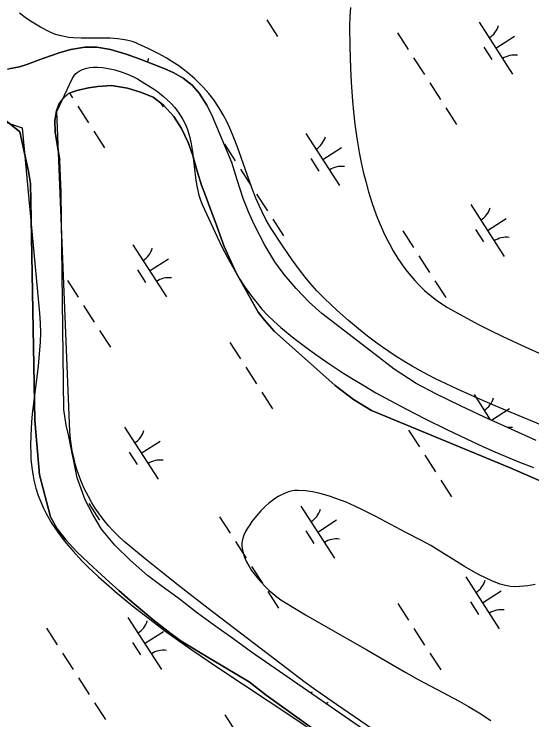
# Model space of a CAD drawing. Extents: x 3937982 to 3958556, y 219448 to 241894.
# Drawn here: x 3949928 to 3950347, y 229001 to 229572 of the extents above; entities that cross this region are included whole.
import ezdxf

# ---------------------------------------------------------------- set-up
doc = ezdxf.new("R2010")
doc.units = 0
for name, color, linetype in [('V-SITE-VEGE', 7, 'Continuous'), ('V-TOPO-SHOR', 7, 'Continuous'), ('V-WETL-SWMP', 7, 'Continuous')]:
    doc.layers.add(name, color=color, linetype=linetype)

msp = doc.modelspace()

# ---------------------------------------------------------------- linework, layer by layer
at = {"layer": 'V-SITE-VEGE'}
for points in [[(3950200.035, 229577.198), (3950199.611, 229570.043), (3950199.443, 229562.412), (3950199.562, 229545.323), (3950200.019, 229528.243), (3950200.561, 229516.854), (3950201.641, 229501.67), (3950202.464, 229492.999), (3950203.611, 229483.089), (3950205.21, 229471.763)], [(3950081.441, 229512.654), (3950078.484, 229515.748), (3950074.384, 229519.676), (3950068.662, 229524.579), (3950065.268, 229527.219), (3950061.291, 229530.1), (3950056.624, 229533.224), (3950051.145, 229536.588), (3950044.719, 229540.189), (3950037.188, 229544.01), (3950028.386, 229548.045), (3950026.125, 229548.956), (3950023.831, 229549.741), (3950019.168, 229550.957), (3950016.004, 229551.543), (3950011.73, 229552.084), (3950005.954, 229552.467), (3949982.554, 229552.51), (3949975.971, 229552.839), (3949972.508, 229553.2), (3949968.865, 229553.773), (3949965.039, 229554.629), (3949961.048, 229555.87), (3949956.896, 229557.624), (3949949.745, 229561.388), (3949942.851, 229565.545), (3949938.389, 229568.513), (3949932.585, 229572.691)], [(3950217.853, 228993.868), (3950188.736, 229013.839), (3950172.24, 229025.463), (3950163.531, 229031.808), (3950154.336, 229038.72), (3950085.146, 229091.472), (3950062.217, 229109.318), (3950049.161, 229119.681), (3950034.284, 229131.715), (3950017.357, 229145.775), (3950012.489, 229150.125), (3950007.859, 229154.768), (3950004.904, 229158.014), (3950001.137, 229162.515), (3949996.435, 229168.807), (3949993.918, 229172.536), (3949991.2, 229176.906), (3949988.305, 229182.028), (3949985.282, 229188.033), (3949982.212, 229195.064), (3949980.749, 229198.875), (3949979.324, 229202.98), (3949977.966, 229207.395), (3949976.703, 229212.14), (3949975.568, 229217.234), (3949974.612, 229222.685), (3949973.885, 229228.51), (3949973.452, 229234.713), (3949962.915, 229493.296), (3949975.208, 229519.649), (3949976.459, 229521.824), (3949978.005, 229523.682), (3949979.193, 229524.751), (3949980.948, 229525.978), (3949983.572, 229527.268), (3949985.2, 229527.841), (3949987.164, 229528.356), (3949989.523, 229528.769), (3949992.355, 229529.027), (3949995.729, 229529.058), (3949999.716, 229528.784), (3950004.367, 229528.104), (3950009.7, 229526.914), (3950015.643, 229525.109), (3950018.68, 229523.995), (3950021.777, 229522.713), (3950024.874, 229521.261), (3950027.892, 229519.649), (3950034.075, 229515.992), (3950040.141, 229512.086), (3950044.067, 229509.307), (3950049.099, 229505.33), (3950051.846, 229502.903), (3950054.846, 229499.97), (3950058.074, 229496.399), (3950061.459, 229491.995), (3950063.122, 229489.497), (3950064.773, 229486.707), (3950066.768, 229482.724), (3950068.41, 229478.667), (3950069.332, 229475.925), (3950070.372, 229472.23), (3950071.468, 229467.247), (3950072.539, 229460.532), (3950074.853, 229439.536)], [(3950366.906, 229234.519), (3950317.052, 229255.425), (3950302.861, 229261.573), (3950286.71, 229268.815), (3950268.377, 229277.471), (3950259.05, 229282.229), (3950249.939, 229287.296), (3950243.977, 229290.839), (3950236.162, 229295.768), (3950225.969, 229302.695), (3950220.253, 229306.827), (3950213.812, 229311.706), (3950206.564, 229317.473), (3950198.417, 229324.311), (3950189.275, 229332.442), (3950179.018, 229342.123), (3950172.915, 229348.363), (3950167.173, 229354.81), (3950163.523, 229359.215), (3950158.846, 229365.202), (3950152.892, 229373.359), (3950145.333, 229384.481), (3950135.615, 229399.59), (3950131.8, 229406.047), (3950128.375, 229412.68), (3950126.28, 229417.186), (3950123.679, 229423.287), (3950120.474, 229431.549), (3950108.604, 229465.218), (3950104.821, 229474.753), (3950102.618, 229479.779), (3950100.091, 229485.077), (3950097.16, 229490.648), (3950093.723, 229496.476), (3950089.658, 229502.551), (3950085.677, 229507.761), (3950081.441, 229512.654)], [(3949866.326, 229503.177), (3949934.817, 229480.119)], [(3949934.817, 229480.119), (3949948.864, 229330.24), (3949949.397, 229322.034), (3949949.505, 229314.325), (3949949.313, 229307.096), (3949948.915, 229300.313), (3949947.744, 229287.584), (3949943.025, 229248.568), (3949942.438, 229242.297), (3949941.739, 229231.33), (3949941.569, 229223.107), (3949941.688, 229216.943), (3949941.932, 229212.325), (3949942.579, 229205.4), (3949943.597, 229198.48), (3949944.25, 229195.136), (3949945.849, 229188.775), (3949947.728, 229182.952), (3949949.802, 229177.613), (3949952.008, 229172.714), (3949954.287, 229168.209), (3949956.604, 229164.061), (3949958.922, 229160.24), (3949963.618, 229153.238), (3949968.074, 229147.282), (3949972.203, 229142.197), (3949975.971, 229137.841), (3949982.871, 229130.417), (3949988.249, 229125.006), (3949996.566, 229117.14), (3950005.061, 229109.542), (3950011.873, 229103.68), (3950025.224, 229092.684), (3950037.907, 229082.764), (3950049.919, 229073.761), (3950061.277, 229065.548), (3950071.99, 229058.018), (3950092.204, 229044.245), (3950154.342, 229003.203), (3950174.103, 228989.787)], [(3950205.21, 229471.763), (3950207.459, 229458.818), (3950208.856, 229451.916), (3950210.502, 229444.553), (3950212.454, 229436.699), (3950214.762, 229428.321), (3950217.662, 229418.984), (3950220.933, 229409.746), (3950223.331, 229403.669), (3950226.813, 229395.698), (3950228.953, 229391.228), (3950231.535, 229386.202), (3950234.673, 229380.582), (3950238.507, 229374.344), (3950243.223, 229367.477), (3950245.892, 229363.946), (3950248.851, 229360.284), (3950252.15, 229356.508), (3950255.829, 229352.633), (3950259.937, 229348.689), (3950264.533, 229344.705), (3950269.687, 229340.728), (3950275.479, 229336.818), (3950278.59, 229334.938), (3950291.13, 229327.862), (3950303.705, 229321.149), (3950312.112, 229316.852), (3950323.347, 229311.325), (3950338.381, 229304.27), (3950358.526, 229295.312)], [(3950074.853, 229439.536), (3950075.914, 229432.8), (3950076.655, 229429.259), (3950077.626, 229425.532), (3950078.9, 229421.62), (3950080.577, 229417.532), (3950092.429, 229391.858), (3950096.547, 229383.376), (3950102.313, 229372.222), (3950105.792, 229365.959), (3950109.968, 229358.922), (3950115.047, 229351.068), (3950117.906, 229346.972), (3950121.083, 229342.686), (3950124.624, 229338.209), (3950128.588, 229333.556), (3950133.049, 229328.739), (3950138.085, 229323.781), (3950143.799, 229318.712), (3950154.344, 229310.129), (3950165.002, 229301.968), (3950172.166, 229296.747), (3950181.791, 229290.04), (3950194.753, 229281.512), (3950202.224, 229276.835), (3950210.82, 229271.645), (3950220.718, 229265.9), (3950232.125, 229259.553), (3950245.279, 229252.541), (3950260.469, 229244.781), (3950278.027, 229236.157), (3950298.341, 229226.478), (3950307.555, 229222.239), (3950316.818, 229218.155), (3950335.463, 229210.367), (3950347.956, 229205.376)], [(3950333.159, 229109.097), (3950329.36, 229109.335), (3950325.344, 229109.992), (3950323.284, 229110.512), (3950321.17, 229111.188), (3950314.803, 229113.674), (3950308.62, 229116.492), (3950304.583, 229118.524), (3950299.293, 229121.393), (3950292.363, 229125.44), (3950265.041, 229142.355), (3950257.039, 229146.838), (3950244.808, 229153.06), (3950220.74, 229165.79), (3950209.894, 229171.281), (3950203.676, 229174.23), (3950196.555, 229177.359), (3950188.419, 229180.538), (3950184.081, 229182.026), (3950179.463, 229183.425), (3950174.544, 229184.697), (3950169.313, 229185.768), (3950163.751, 229186.555), (3950157.848, 229186.952), (3950154.893, 229186.825), (3950151.913, 229186.317), (3950149.922, 229185.78), (3950147.27, 229184.832), (3950143.76, 229183.196), (3950141.771, 229182.086), (3950139.529, 229180.673), (3950137.006, 229178.895), (3950134.192, 229176.669), (3950131.087, 229173.91), (3950127.71, 229170.539), (3950124.118, 229166.48), (3950120.431, 229161.702), (3950118.672, 229159.144), (3950116.974, 229156.443), (3950115.379, 229153.619), (3950113.943, 229150.717), (3950113.071, 229148.329), (3950112.563, 229145.834), (3950112.417, 229144.124), (3950112.452, 229141.785), (3950112.88, 229138.588), (3950113.31, 229136.729), (3950113.955, 229134.578), (3950114.883, 229132.106), (3950116.173, 229129.258), (3950117.927, 229126.001), (3950120.249, 229122.303), (3950123.27, 229118.143), (3950127.108, 229113.541), (3950131.871, 229108.567), (3950134.528, 229106.07), (3950137.415, 229103.557), (3950140.522, 229101.061), (3950143.832, 229098.64), (3950147.311, 229096.365), (3950163.753, 229086.487), (3950180.237, 229076.903), (3950213.216, 229058.059), (3950244.954, 229039.654), (3950254.872, 229034.241), (3950274.801, 229023.702), (3950288.027, 229016.548), (3950295.521, 229012.298), (3950304, 229007.226), (3950313.545, 229001.057)], [(3950349.324, 229111.02), (3950343.317, 229109.877), (3950340.13, 229109.447), (3950336.747, 229109.165), (3950333.159, 229109.097)]]:
    msp.add_lwpolyline(points, dxfattribs=at)
at = {"layer": 'V-TOPO-SHOR'}
for points in [[(3949871.739, 229531.845), (3949892.982, 229526.824), (3949901.168, 229525.966), (3949908.328, 229525.74), (3949916.379, 229526.67), (3949924.044, 229527.854), (3949932.601, 229529.425), (3949938.475, 229531.366), (3949948.686, 229535.118), (3949957.621, 229538.354), (3949965.537, 229540.945), (3949974.218, 229543.283), (3949985.333, 229545.249), (3949995.049, 229545.29), (3950006.306, 229543.423), (3950018.852, 229539.513), (3950030.248, 229535.599), (3950049.585, 229527.884), (3950057.271, 229524.466), (3950064.959, 229520.28), (3950072.27, 229514.558), (3950077.796, 229508.064), (3950083.975, 229498.375), (3950088.745, 229489.19)], [(3950412.034, 229169.19), (3950329.163, 229205.267), (3950216.976, 229251.445), (3950202.491, 229260.332), (3950187.739, 229271.774), (3950138.585, 229315.794), (3950130.876, 229324.328), (3950125.607, 229330.953), (3950107.699, 229362.834), (3950098.02, 229384.144), (3950090.772, 229404.437), (3950086.117, 229416.563), (3950082.883, 229425.243), (3950079.778, 229433.795), (3950076.278, 229444.902), (3950072.512, 229458.566), (3950069.018, 229468.138), (3950063.599, 229479.619), (3950057.293, 229489.308), (3950048.946, 229498.477), (3950040.606, 229504.961), (3950030.489, 229509.008), (3950019.866, 229512.031), (3950006.945, 229514.149), (3949996.081, 229513.589), (3949988.415, 229512.406), (3949979.093, 229510.194), (3949972.326, 229507.734), (3949967.616, 229503.624), (3949964.566, 229499.264), (3949962.545, 229493.757), (3949961.3, 229485.954), (3949961.595, 229476.877), (3949963.171, 229466.657), (3949965.146, 229453.882)], [(3950243.58, 228941.493), (3950132.011, 229021.551), (3950118.158, 229032.357), (3950088.421, 229050.127), (3950063.298, 229065.231), (3950052.784, 229072.858), (3950040.725, 229082.264), (3950032.001, 229089.514), (3950021.736, 229098.163), (3950012.881, 229105.923), (3950005.18, 229113.05), (3949995.425, 229121.957), (3949988.495, 229128.318), (3949978.994, 229137.226), (3949970.006, 229146.903), (3949963.19, 229155.951), (3949957.65, 229165.642), (3949948.811, 229199.484), (3949944.965, 229243.417), (3949942.087, 229406.532), (3949941.579, 229435.167), (3949940.004, 229444.621), (3949932.834, 229476.805), (3949921.929, 229485.708)], [(3950350.164, 229227.347), (3950330.052, 229236.464), (3950308.405, 229246.215), (3950289.059, 229255.464), (3950269.587, 229264.841), (3950253.187, 229273.464), (3950235.494, 229284.891), (3950220.103, 229296.714), (3950177.003, 229330.023), (3950166.737, 229339.184), (3950156.335, 229350.132), (3950146.57, 229361.468), (3950138.982, 229371.792), (3950130.87, 229385.18), (3950122.619, 229401.253), (3950117.714, 229412.226), (3950113.321, 229422.818), (3950108.651, 229438.139), (3950104.375, 229451.926), (3950088.745, 229489.19)], [(3950233.241, 228978.189), (3950120.02, 229056.193), (3950105.141, 229067.252), (3950091.419, 229077.038), (3950076.545, 229087.839), (3950060.638, 229100.043), (3950047.815, 229109.191), (3950036.015, 229118.09), (3950022.412, 229130.304), (3950009.829, 229142.652), (3949999.034, 229155.515), (3949991.952, 229167.375), (3949985.636, 229179.364), (3949979.371, 229197.21), (3949972.318, 229231.826), (3949970.366, 229239.743), (3949968.394, 229252.263), (3949966.229, 229427.653), (3949965.146, 229453.882)]]:
    msp.add_lwpolyline(points, dxfattribs=at)
at = {"layer": 'V-WETL-SWMP'}
for p, q in [((3950132.591, 229567.34), (3950141.251, 229553.887)), ((3950304.043, 229565.409), (3950331.106, 229523.366)), ((3950238.178, 229556.814), (3950246.838, 229543.36)), ((3950317.575, 229544.387), (3950332.71, 229554.13)), ((3949965.536, 229540.945), (3949957.621, 229538.354)), ((3949974.219, 229543.283), (3949965.536, 229540.945)), ((3949985.333, 229545.249), (3949974.219, 229543.283)), ((3949995.049, 229545.291), (3949985.333, 229545.249)), ((3950006.307, 229543.422), (3949995.049, 229545.291)), ((3950018.852, 229539.513), (3950006.307, 229543.422)), ((3950307.839, 229545.256), (3950314.334, 229535.166)), ((3949948.686, 229535.119), (3949938.475, 229531.367)), ((3949957.621, 229538.354), (3949948.686, 229535.119)), ((3950030.247, 229535.599), (3950018.852, 229539.513)), ((3950021.61, 229539.069), (3950022.027, 229538.423)), ((3950049.585, 229527.884), (3950030.247, 229535.599)), ((3950251.168, 229536.633), (3950259.828, 229523.179)), ((3949932.602, 229529.424), (3949924.044, 229527.853)), ((3949938.475, 229531.367), (3949932.602, 229529.424)), ((3950057.27, 229524.466), (3950049.585, 229527.884)), ((3950050.08, 229527.664), (3950050.277, 229527.79)), ((3950064.959, 229520.28), (3950057.27, 229524.466)), ((3950072.271, 229514.559), (3950064.959, 229520.28)), ((3950077.796, 229508.063), (3950072.271, 229514.559)), ((3950264.158, 229516.452), (3950272.818, 229502.998)), ((3949972.987, 229507.974), (3949975.404, 229504.218)), ((3950083.974, 229498.374), (3950077.796, 229508.063)), ((3949979.734, 229497.492), (3949988.394, 229484.038)), ((3950046.53, 229500.355), (3950048.673, 229497.026)), ((3950088.744, 229489.189), (3950083.974, 229498.374)), ((3950277.148, 229496.272), (3950285.808, 229482.818)), ((3950104.374, 229451.927), (3950088.744, 229489.189)), ((3949992.724, 229477.311), (3950001.384, 229463.857)), ((3950164.176, 229475.379), (3950191.238, 229433.336)), ((3950098.311, 229466.784), (3950106.971, 229453.33)), ((3950177.707, 229454.358), (3950192.843, 229464.1)), ((3950167.972, 229455.227), (3950174.467, 229445.136)), ((3950108.652, 229438.139), (3950104.374, 229451.927)), ((3950111.301, 229446.604), (3950119.961, 229433.15)), ((3950113.321, 229422.818), (3950108.652, 229438.139)), ((3950117.713, 229412.226), (3950113.321, 229422.818)), ((3950124.291, 229426.423), (3950132.951, 229412.969)), ((3950297.305, 229418.081), (3950324.368, 229376.037)), ((3950122.619, 229401.252), (3950117.713, 229412.226)), ((3950137.281, 229406.242), (3950145.941, 229392.788)), ((3950310.837, 229397.059), (3950325.972, 229406.801)), ((3950130.87, 229385.18), (3950122.619, 229401.252)), ((3950242.439, 229396.684), (3950251.099, 229383.23)), ((3950301.101, 229397.928), (3950307.596, 229387.838)), ((3950024.309, 229385.35), (3950051.371, 229343.307)), ((3950138.982, 229371.792), (3950130.87, 229385.18)), ((3950255.429, 229376.503), (3950264.089, 229363.049)), ((3950037.84, 229364.328), (3950052.976, 229374.071)), ((3950146.569, 229361.469), (3950138.982, 229371.792)), ((3950028.105, 229365.197), (3950034.6, 229355.107)), ((3949967.022, 229363.427), (3949967.104, 229363.301)), ((3950156.334, 229350.133), (3950146.569, 229361.469)), ((3949971.434, 229356.574), (3949980.094, 229343.12)), ((3950268.419, 229356.322), (3950277.079, 229342.868)), ((3950166.737, 229339.184), (3950156.334, 229350.133)), ((3949984.424, 229336.393), (3949993.084, 229322.939)), ((3950177.004, 229330.024), (3950166.737, 229339.184)), ((3950220.103, 229296.715), (3950177.004, 229330.024)), ((3949997.414, 229316.213), (3950006.074, 229302.759)), ((3950102.572, 229306.654), (3950111.232, 229293.2)), ((3950235.495, 229284.892), (3950220.103, 229296.715)), ((3950115.562, 229286.473), (3950124.222, 229273.019)), ((3950253.187, 229273.463), (3950235.495, 229284.892)), ((3950269.588, 229264.841), (3950253.187, 229273.463)), ((3950128.552, 229266.293), (3950137.212, 229252.839)), ((3950289.06, 229255.464), (3950269.588, 229264.841)), ((3950300.004, 229264.361), (3950313.023, 229244.134)), ((3950308.404, 229246.215), (3950289.06, 229255.464)), ((3950314.051, 229243.672), (3950328.671, 229253.082)), ((3950330.052, 229236.465), (3950308.404, 229246.215)), ((3950017.571, 229238.022), (3950044.633, 229195.978)), ((3950247.129, 229235.585), (3950255.789, 229222.131)), ((3950350.163, 229227.347), (3950330.052, 229236.465)), ((3950031.102, 229217), (3950046.238, 229226.742)), ((3950021.367, 229217.869), (3950027.862, 229207.779)), ((3950260.119, 229215.405), (3950268.779, 229201.951)), ((3950273.109, 229195.224), (3950281.769, 229181.77)), ((3949988.685, 229176.263), (3949997.345, 229162.809)), ((3950160.137, 229174.331), (3950187.199, 229132.288)), ((3950094.272, 229165.737), (3950102.932, 229152.283)), ((3950173.668, 229153.31), (3950188.803, 229163.052)), ((3950163.933, 229154.179), (3950170.428, 229144.089)), ((3950107.262, 229145.556), (3950115.922, 229132.102)), ((3950120.252, 229125.375), (3950128.912, 229111.921)), ((3950293.266, 229117.033), (3950320.328, 229074.99)), ((3950133.241, 229105.194), (3950141.901, 229091.74)), ((3950306.797, 229096.011), (3950321.933, 229105.754)), ((3950238.4, 229095.636), (3950247.06, 229082.182)), ((3950297.062, 229096.88), (3950303.557, 229086.79)), ((3950020.27, 229084.302), (3950047.332, 229042.259)), ((3949954.405, 229075.707), (3949963.064, 229062.253)), ((3950033.801, 229063.28), (3950048.936, 229073.023)), ((3950251.39, 229075.455), (3950260.05, 229062.001)), ((3950024.065, 229064.15), (3950030.56, 229054.059)), ((3949967.394, 229055.526), (3949976.054, 229042.072)), ((3950264.38, 229055.274), (3950273.04, 229041.82)), ((3949980.384, 229035.346), (3949989.044, 229021.892)), ((3950180.356, 229014.624), (3950182.065, 229015.724)), ((3949993.374, 229015.165), (3950002.034, 229001.711)), ((3950098.533, 229005.606), (3950107.193, 228992.152))]:
    msp.add_line(p, q, dxfattribs=at)
for points in [[(3950233.241, 228978.188), (3950120.019, 229056.194), (3950105.141, 229067.252), (3950091.42, 229077.037), (3950076.544, 229087.839), (3950060.638, 229100.043), (3950047.815, 229109.192), (3950036.015, 229118.09), (3950022.411, 229130.304), (3950009.829, 229142.651), (3949999.034, 229155.516), (3949991.952, 229167.375), (3949985.636, 229179.365), (3949979.371, 229197.21), (3949972.318, 229231.825), (3949970.366, 229239.743), (3949968.394, 229252.263), (3949966.23, 229427.653), (3949965.145, 229453.882), (3949963.172, 229466.657), (3949961.594, 229476.878), (3949961.299, 229485.954), (3949962.544, 229493.757), (3949964.566, 229499.263), (3949967.615, 229503.623), (3949972.327, 229507.734), (3949979.092, 229510.193), (3949988.415, 229512.406), (3949996.081, 229513.59), (3950006.945, 229514.148), (3950019.866, 229512.031), (3950030.49, 229509.009), (3950040.607, 229504.961), (3950048.945, 229498.477), (3950057.294, 229489.309), (3950063.6, 229479.62), (3950069.019, 229468.138), (3950072.513, 229458.565), (3950076.279, 229444.902), (3950079.779, 229433.795), (3950082.884, 229425.242), (3950086.117, 229416.563), (3950090.772, 229404.438), (3950098.019, 229384.143), (3950107.699, 229362.835), (3950125.607, 229330.952), (3950130.877, 229324.327), (3950138.585, 229315.794), (3950187.739, 229271.773), (3950202.49, 229260.331), (3950216.975, 229251.445), (3950329.164, 229205.267), (3950412.034, 229169.19)], [(3949921.929, 229485.708), (3949932.834, 229476.806), (3949940.005, 229444.621), (3949941.58, 229435.167), (3949942.087, 229406.533), (3949944.965, 229243.418), (3949948.811, 229199.483), (3949957.651, 229165.643), (3949963.19, 229155.951), (3949970.005, 229146.903), (3949978.995, 229137.226), (3949988.494, 229128.318), (3949995.425, 229121.956), (3950005.18, 229113.049), (3950012.881, 229105.923), (3950021.736, 229098.163), (3950032, 229089.514), (3950040.725, 229082.265), (3950052.783, 229072.857), (3950063.299, 229065.232), (3950088.421, 229050.127), (3950118.158, 229032.357), (3950132.011, 229021.551), (3950243.58, 228941.492)]]:
    msp.add_lwpolyline(points, dxfattribs=at)
for centre, start, end in [((3950302.824, 229567.742), 301.99668, 343.54034), ((3950020.391, 229541.402), 332.59074, 343.54034), ((3950332.724, 229521.29), 81.99668, 123.54034), ((3950162.957, 229477.712), 301.99668, 343.54034), ((3950192.857, 229431.26), 81.99668, 123.54034), ((3950296.086, 229420.413), 301.99668, 343.54034), ((3950325.986, 229373.962), 81.99668, 123.54034), ((3950023.09, 229387.683), 301.99668, 343.54034), ((3950052.99, 229341.231), 81.99668, 123.54034), ((3950298.785, 229266.694), 301.99668, 343.54034), ((3950016.352, 229240.354), 301.99668, 343.54034), ((3950328.685, 229220.242), 81.99668, 95.15432), ((3950046.252, 229193.903), 81.99668, 123.54034), ((3950158.918, 229176.664), 301.99668, 343.54034), ((3950188.818, 229130.212), 81.99668, 123.54034), ((3950292.047, 229119.366), 301.99668, 343.54034), ((3950321.947, 229072.914), 81.99668, 123.54034), ((3950019.05, 229086.635), 301.99668, 343.54034), ((3950048.95, 229040.183), 81.99668, 123.54034), ((3950152.18, 229029.336), 338.12206, 343.54034)]:
    msp.add_arc(centre, 17.623, start, end, dxfattribs=at)

doc.saveas('drawing.dxf')
